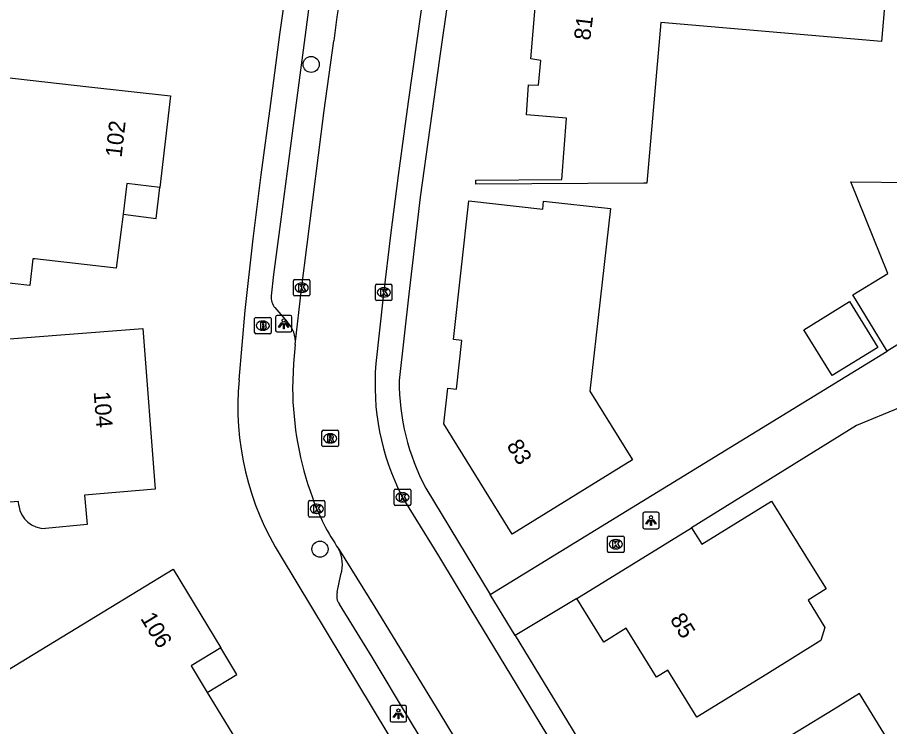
# Model space of a CAD drawing. Extents: x 157767 to 159171, y 387842 to 389425.
# Drawn here: x 158027.9 to 158081, y 388668 to 388711.2 of the extents above; entities that cross this region are included whole.
import ezdxf

# ---------------------------------------------------------------- set-up
doc = ezdxf.new("R2010")
doc.units = 0
for name, color, linetype in [('IMGEO_Boom', 7, 'Continuous'), ('IMGEO_Brandkraan', 7, 'Continuous'), ('IMGEO_Kolk', 7, 'Continuous'), ('IMGEO_Lichtpunt', 7, 'Continuous'), ('IMGEO_Muur', 7, 'Continuous'), ('IMGEO_Pand', 7, 'Continuous'), ('IMGEO_Pand_nummerreeks', 7, 'Continuous'), ('IMGEO_Pand_overbouw', 7, 'Continuous'), ('IMGEO_Rijbaan_lokaal_open', 7, 'Continuous'), ('IMGEO_Rioolput', 7, 'Continuous'), ('IMGEO_Voetpad_open', 7, 'Continuous')]:
    doc.layers.add(name, color=color, linetype=linetype)

msp = doc.modelspace()

# ---------------------------------------------------------------- linework, layer by layer
at = {"layer": 'IMGEO_Boom'}
for centre in [(158045.789, 388708.367), (158046.326, 388678.85)]:
    msp.add_circle(centre, 0.489, dxfattribs=at)
at = {"layer": 'IMGEO_Brandkraan'}
for p, q in [((158042.349, 388692.034), (158042.349, 388692.886)), ((158042.424, 388692.96), (158043.276, 388692.96)), ((158042.837, 388692.74), (158042.862, 388692.74)), ((158043.35, 388692.886), (158043.35, 388692.034)), ((158042.86, 388692.18), (158042.835, 388692.18)), ((158043.276, 388691.96), (158042.424, 388691.96))]:
    msp.add_line(p, q, dxfattribs=at)
for points in [[(158042.349, 388692.034), (158042.349, 388692.886)], [(158042.424, 388692.96), (158043.276, 388692.96)], [(158042.697, 388692.66), (158042.697, 388692.26), (158042.91, 388692.26)], [(158042.928, 388692.66), (158042.697, 388692.66)], [(158043.35, 388692.886), (158043.35, 388692.034)], [(158042.876, 388692.579), (158042.822, 388692.579), (158042.822, 388692.503)], [(158042.822, 388692.503), (158042.875, 388692.503)], [(158042.884, 388692.427), (158042.822, 388692.427), (158042.822, 388692.346)], [(158042.822, 388692.346), (158042.884, 388692.346)], [(158043.276, 388691.96), (158042.424, 388691.96)]]:
    msp.add_lwpolyline(points, dxfattribs=at)
for centre, radius, start, end in [((158042.426, 388692.884), 0.0765, 91.552, 178.448), ((158042.426, 388692.884), 0.0765, 91.552, 178.448), ((158042.932, 388692.515), 0.145, 59.4692, 91.5367), ((158043.274, 388692.884), 0.0765, 1.552, 88.448), ((158043.274, 388692.884), 0.0765, 1.552, 88.448), ((158042.877, 388692.541), 0.0379, 267.8285, 90.9355), ((158042.885, 388692.386), 0.0404, 269.8759, 90.5077), ((158042.916, 388692.511), 0.251, 268.6676, 293.5347), ((158042.957, 388692.562), 0.0922, 285.5137, 58.1501), ((158042.962, 388692.37), 0.105, 301.3115, 78.989), ((158042.426, 388692.036), 0.0765, 181.552, 268.448), ((158042.426, 388692.036), 0.0765, 181.552, 268.448), ((158043.274, 388692.036), 0.0765, 271.552, 358.448), ((158043.274, 388692.036), 0.0765, 271.552, 358.448)]:
    msp.add_arc(centre, radius, start, end, dxfattribs=at)
for centre, major_axis, ratio, start_param, end_param in [((158042.836, 388692.46), (-0.387, 0.002), 0.722429, 4.712389, 7.853982), ((158042.861, 388692.46), (-0.39, 0.002), 0.717154, 1.570796, 4.712389)]:
    msp.add_ellipse(centre, major_axis=major_axis, ratio=ratio, start_param=start_param, end_param=end_param, dxfattribs=at)
at = {"layer": 'IMGEO_Kolk'}
for p, q in [((158044.711, 388694.343), (158044.711, 388695.195)), ((158044.786, 388695.269), (158045.638, 388695.269)), ((158045.199, 388695.049), (158045.224, 388695.049)), ((158045.712, 388695.195), (158045.712, 388694.343)), ((158049.709, 388694.06), (158049.709, 388694.912)), ((158049.784, 388694.986), (158050.636, 388694.986)), ((158050.71, 388694.912), (158050.71, 388694.06)), ((158045.638, 388694.269), (158044.786, 388694.269)), ((158045.222, 388694.489), (158045.197, 388694.489)), ((158050.197, 388694.766), (158050.222, 388694.766)), ((158050.636, 388693.986), (158049.784, 388693.986)), ((158050.22, 388694.206), (158050.195, 388694.206)), ((158050.849, 388681.581), (158050.849, 388682.433)), ((158050.924, 388682.507), (158051.776, 388682.507)), ((158051.337, 388682.287), (158051.362, 388682.287)), ((158051.85, 388682.433), (158051.85, 388681.581)), ((158045.629, 388680.88), (158045.629, 388681.732)), ((158045.704, 388681.806), (158046.556, 388681.806)), ((158046.117, 388681.586), (158046.142, 388681.586)), ((158046.63, 388681.732), (158046.63, 388680.88)), ((158051.776, 388681.507), (158050.924, 388681.507)), ((158051.36, 388681.727), (158051.335, 388681.727)), ((158046.14, 388681.026), (158046.115, 388681.026)), ((158046.556, 388680.806), (158045.704, 388680.806)), ((158063.835, 388678.722), (158063.835, 388679.574)), ((158063.91, 388679.648), (158064.762, 388679.648)), ((158064.323, 388679.428), (158064.348, 388679.428)), ((158064.836, 388679.574), (158064.836, 388678.722)), ((158064.346, 388678.868), (158064.321, 388678.868)), ((158064.762, 388678.648), (158063.91, 388678.648))]:
    msp.add_line(p, q, dxfattribs=at)
for points in [[(158044.711, 388694.343), (158044.711, 388695.195)], [(158044.786, 388695.269), (158045.638, 388695.269)], [(158045.032, 388694.969), (158045.155, 388694.969), (158045.155, 388694.818), (158045.285, 388694.969), (158045.449, 388694.969), (158045.303, 388694.818), (158045.456, 388694.569), (158045.304, 388694.569), (158045.219, 388694.733), (158045.155, 388694.666), (158045.155, 388694.569), (158045.032, 388694.569), (158045.032, 388694.969)], [(158045.712, 388695.195), (158045.712, 388694.343)], [(158049.709, 388694.06), (158049.709, 388694.912)], [(158049.784, 388694.986), (158050.636, 388694.986)], [(158050.71, 388694.912), (158050.71, 388694.06)], [(158045.638, 388694.269), (158044.786, 388694.269)], [(158050.03, 388694.686), (158050.153, 388694.686), (158050.153, 388694.535), (158050.283, 388694.686), (158050.447, 388694.686), (158050.301, 388694.535), (158050.454, 388694.286), (158050.302, 388694.286), (158050.217, 388694.45), (158050.153, 388694.383), (158050.153, 388694.286), (158050.03, 388694.286), (158050.03, 388694.686)], [(158050.636, 388693.986), (158049.784, 388693.986)], [(158050.849, 388681.581), (158050.849, 388682.433)], [(158050.924, 388682.507), (158051.776, 388682.507)], [(158051.17, 388682.207), (158051.293, 388682.207), (158051.293, 388682.056), (158051.423, 388682.207), (158051.587, 388682.207), (158051.441, 388682.056), (158051.594, 388681.807), (158051.442, 388681.807), (158051.357, 388681.971), (158051.293, 388681.904), (158051.293, 388681.807), (158051.17, 388681.807), (158051.17, 388682.207)], [(158051.85, 388682.433), (158051.85, 388681.581)], [(158045.629, 388680.88), (158045.629, 388681.732)], [(158045.704, 388681.806), (158046.556, 388681.806)], [(158045.95, 388681.506), (158046.073, 388681.506), (158046.073, 388681.355), (158046.203, 388681.506), (158046.367, 388681.506), (158046.221, 388681.355), (158046.374, 388681.106), (158046.222, 388681.106), (158046.137, 388681.27), (158046.073, 388681.203), (158046.073, 388681.106), (158045.95, 388681.106), (158045.95, 388681.506)], [(158046.63, 388681.732), (158046.63, 388680.88)], [(158051.776, 388681.507), (158050.924, 388681.507)], [(158046.556, 388680.806), (158045.704, 388680.806)], [(158063.835, 388678.722), (158063.835, 388679.574)], [(158063.91, 388679.648), (158064.762, 388679.648)], [(158064.836, 388679.574), (158064.836, 388678.722)], [(158064.156, 388679.348), (158064.279, 388679.348), (158064.279, 388679.197), (158064.409, 388679.348), (158064.573, 388679.348), (158064.427, 388679.197), (158064.58, 388678.948), (158064.428, 388678.948), (158064.343, 388679.112), (158064.279, 388679.045), (158064.279, 388678.948), (158064.156, 388678.948), (158064.156, 388679.348)], [(158064.762, 388678.648), (158063.91, 388678.648)]]:
    msp.add_lwpolyline(points, dxfattribs=at)
for centre, start, end in [((158044.788, 388695.193), 91.552, 178.448), ((158044.788, 388695.193), 91.552, 178.448), ((158045.636, 388695.193), 1.552, 88.448), ((158045.636, 388695.193), 1.552, 88.448), ((158049.786, 388694.91), 91.552, 178.448), ((158049.786, 388694.91), 91.552, 178.448), ((158050.634, 388694.91), 1.552, 88.448), ((158050.634, 388694.91), 1.552, 88.448), ((158044.788, 388694.345), 181.552, 268.448), ((158044.788, 388694.345), 181.552, 268.448), ((158045.636, 388694.345), 271.552, 358.448), ((158045.636, 388694.345), 271.552, 358.448), ((158049.786, 388694.062), 181.552, 268.448), ((158049.786, 388694.062), 181.552, 268.448), ((158050.634, 388694.062), 271.552, 358.448), ((158050.634, 388694.062), 271.552, 358.448), ((158050.926, 388682.431), 91.552, 178.448), ((158050.926, 388682.431), 91.552, 178.448), ((158051.774, 388682.431), 1.552, 88.448), ((158051.774, 388682.431), 1.552, 88.448), ((158045.706, 388681.73), 91.552, 178.448), ((158045.706, 388681.73), 91.552, 178.448), ((158046.554, 388681.73), 1.552, 88.448), ((158046.554, 388681.73), 1.552, 88.448), ((158050.926, 388681.583), 181.552, 268.448), ((158050.926, 388681.583), 181.552, 268.448), ((158051.774, 388681.583), 271.552, 358.448), ((158051.774, 388681.583), 271.552, 358.448), ((158045.706, 388680.882), 181.552, 268.448), ((158045.706, 388680.882), 181.552, 268.448), ((158046.554, 388680.882), 271.552, 358.448), ((158046.554, 388680.882), 271.552, 358.448), ((158063.912, 388679.572), 91.552, 178.448), ((158063.912, 388679.572), 91.552, 178.448), ((158064.76, 388679.572), 1.552, 88.448), ((158064.76, 388679.572), 1.552, 88.448), ((158063.912, 388678.724), 181.552, 268.448), ((158063.912, 388678.724), 181.552, 268.448), ((158064.76, 388678.724), 271.552, 358.448), ((158064.76, 388678.724), 271.552, 358.448)]:
    msp.add_arc(centre, 0.0765, start, end, dxfattribs=at)
for centre, major_axis, ratio, start_param, end_param in [((158045.198, 388694.769), (-0.387, 0.002), 0.722429, 4.712389, 7.853982), ((158045.223, 388694.769), (-0.39, 0.002), 0.717154, 1.570796, 4.712389), ((158050.196, 388694.486), (-0.387, 0.002), 0.722429, 4.712389, 7.853982), ((158050.221, 388694.486), (-0.39, 0.002), 0.717154, 1.570796, 4.712389), ((158051.336, 388682.007), (-0.387, 0.002), 0.722429, 4.712389, 7.853982), ((158051.361, 388682.007), (-0.39, 0.002), 0.717154, 1.570796, 4.712389), ((158046.116, 388681.306), (-0.387, 0.002), 0.722429, 4.712389, 7.853982), ((158046.141, 388681.306), (-0.39, 0.002), 0.717154, 1.570796, 4.712389), ((158064.322, 388679.148), (-0.387, 0.002), 0.722429, 4.712389, 7.853982), ((158064.347, 388679.148), (-0.39, 0.002), 0.717154, 1.570796, 4.712389)]:
    msp.add_ellipse(centre, major_axis=major_axis, ratio=ratio, start_param=start_param, end_param=end_param, dxfattribs=at)
at = {"layer": 'IMGEO_Lichtpunt'}
for p, q in [((158043.623, 388692.981), (158043.623, 388692.174)), ((158043.623, 388692.981), (158043.623, 388692.174)), ((158044.525, 388693.076), (158043.717, 388693.076)), ((158044.525, 388693.076), (158043.717, 388693.076)), ((158044.619, 388692.174), (158044.619, 388692.981)), ((158044.619, 388692.174), (158044.619, 388692.981)), ((158043.717, 388692.08), (158044.525, 388692.08)), ((158043.717, 388692.08), (158044.525, 388692.08)), ((158065.977, 388680.997), (158065.977, 388680.19)), ((158065.977, 388680.997), (158065.977, 388680.19)), ((158066.879, 388681.092), (158066.071, 388681.092)), ((158066.879, 388681.092), (158066.071, 388681.092)), ((158066.973, 388680.19), (158066.973, 388680.997)), ((158066.973, 388680.19), (158066.973, 388680.997)), ((158066.071, 388680.096), (158066.879, 388680.096)), ((158066.071, 388680.096), (158066.879, 388680.096)), ((158051.504, 388669.321), (158050.696, 388669.321)), ((158051.504, 388669.321), (158050.696, 388669.321)), ((158050.602, 388669.226), (158050.602, 388668.419)), ((158050.602, 388669.226), (158050.602, 388668.419)), ((158051.598, 388668.419), (158051.598, 388669.226)), ((158051.598, 388668.419), (158051.598, 388669.226)), ((158050.696, 388668.325), (158051.504, 388668.325)), ((158050.696, 388668.325), (158051.504, 388668.325))]:
    msp.add_line(p, q, dxfattribs=at)
for points in [[(158043.997, 388692.645), (158044.036, 388692.617), (158043.848, 388692.355), (158043.81, 388692.382), (158043.997, 388692.645)], [(158044.099, 388692.597), (158044.146, 388692.597), (158044.146, 388692.275), (158044.099, 388692.275), (158044.099, 388692.597)], [(158044.209, 388692.617), (158044.247, 388692.644), (158044.434, 388692.382), (158044.395, 388692.354), (158044.209, 388692.617)], [(158066.351, 388680.661), (158066.39, 388680.633), (158066.202, 388680.371), (158066.164, 388680.398), (158066.351, 388680.661)], [(158066.453, 388680.613), (158066.5, 388680.613), (158066.5, 388680.291), (158066.453, 388680.291), (158066.453, 388680.613)], [(158066.563, 388680.633), (158066.601, 388680.66), (158066.788, 388680.398), (158066.749, 388680.37), (158066.563, 388680.633)], [(158050.976, 388668.89), (158051.015, 388668.862), (158050.827, 388668.6), (158050.789, 388668.627), (158050.976, 388668.89)], [(158051.078, 388668.842), (158051.125, 388668.842), (158051.125, 388668.52), (158051.078, 388668.52), (158051.078, 388668.842)], [(158051.188, 388668.862), (158051.226, 388668.889), (158051.413, 388668.627), (158051.374, 388668.599), (158051.188, 388668.862)]]:
    msp.add_lwpolyline(points, dxfattribs=at)
for centre in [(158044.122, 388692.779), (158066.476, 388680.795), (158051.101, 388669.024)]:
    msp.add_circle(centre, 0.0994, dxfattribs=at)
for centre, start, end in [((158043.717, 388692.981), 90, 180), ((158043.717, 388692.981), 90, 180), ((158044.525, 388692.981), 0, 90), ((158044.525, 388692.981), 0, 90), ((158043.717, 388692.174), 180, 270), ((158043.717, 388692.174), 180, 270), ((158044.525, 388692.174), 270, 0), ((158044.525, 388692.174), 270, 360), ((158066.071, 388680.997), 90, 180), ((158066.071, 388680.997), 90, 180), ((158066.879, 388680.997), 0, 90), ((158066.879, 388680.997), 0, 90), ((158066.071, 388680.19), 180, 270), ((158066.071, 388680.19), 180, 270), ((158066.879, 388680.19), 270, 0), ((158066.879, 388680.19), 270, 360), ((158050.696, 388669.226), 90, 180), ((158050.696, 388669.226), 90, 180), ((158051.504, 388669.226), 0, 90), ((158051.504, 388669.226), 0, 90), ((158050.696, 388668.419), 180, 270), ((158050.696, 388668.419), 180, 270), ((158051.504, 388668.419), 270, 0), ((158051.504, 388668.419), 270, 360)]:
    msp.add_arc(centre, 0.0946, start, end, dxfattribs=at)
at = {"layer": 'IMGEO_Muur'}
msp.add_lwpolyline([(158064.654, 388680.973), (158080.844, 388690.903)], dxfattribs=at)
at = {"layer": 'IMGEO_Pand'}
for points in [[(158080.501, 388709.757), (158067.071, 388710.925), (158066.22, 388701.144), (158066.044, 388701.143), (158055.811, 388701.08), (158055.805, 388701.309), (158061.048, 388701.364), (158061.329, 388705.093), (158058.892, 388705.298), (158059.02, 388707.115), (158059.638, 388707.113), (158059.76, 388708.602), (158059.153, 388708.699), (158059.578, 388713.774), (158060.055, 388713.766), (158060.317, 388716.531), (158065.299, 388716.099), (158080.941, 388714.743), (158080.501, 388709.757)], [(158032.252, 388707.012), (158037.22, 388706.455), (158036.577, 388700.87), (158034.577, 388701.121), (158034.342, 388699.246), (158033.928, 388695.951), (158028.961, 388696.519), (158028.854, 388696.531), (158028.673, 388694.911), (158021.111, 388695.758), (158022.46, 388707.806), (158022.494, 388708.104), (158022.595, 388709.011), (158027.003, 388708.516), (158026.901, 388707.611), (158032.252, 388707.012)], [(158080.844, 388690.903), (158078.758, 388694.328), (158080.894, 388695.642), (158078.643, 388701.212), (158082.352, 388701.179)], [(158065.34, 388684.298), (158058.02, 388679.765), (158053.871, 388686.488), (158054.113, 388688.645), (158054.63, 388688.588), (158054.962, 388691.549), (158054.445, 388691.606), (158055.391, 388700.053), (158059.883, 388699.55), (158059.939, 388700.047), (158064.004, 388699.592), (158062.757, 388688.462), (158065.34, 388684.298)], [(158080.284, 388691.139), (158077.498, 388689.417), (158075.777, 388692.2), (158078.563, 388693.923), (158080.284, 388691.139)], [(158085.544, 388693.809), (158080.844, 388690.903)], [(158027.993, 388681.508), (158027.973, 388681.757), (158024.294, 388681.471), (158023.526, 388691.361), (158030.554, 388691.906), (158035.539, 388692.293), (158036.299, 388682.499)], [(158036.299, 388682.499), (158032, 388682.13), (158032.152, 388680.341), (158029.628, 388680.114)], [(158068.943, 388680.157), (158069.57, 388679.146), (158073.821, 388681.779), (158076.455, 388677.529), (158077.139, 388676.424), (158076.034, 388675.74), (158077.06, 388674.085), (158076.816, 388673.284), (158073.526, 388671.246), (158069.275, 388668.613), (158067.496, 388671.486), (158066.81, 388671.062), (158064.973, 388674.028), (158063.613, 388673.186), (158061.971, 388675.839)], [(158061.971, 388675.839), (158068.943, 388680.157)], [(158037.39, 388677.63), (158040.29, 388672.84), (158038.486, 388671.746), (158039.466, 388670.129), (158041.187, 388667.29), (158036.912, 388664.699), (158034.35, 388663.146), (158030.958, 388661.09), (158029.242, 388663.909), (158025.35, 388670.303), (158028.5, 388672.22), (158033.119, 388675.031), (158037.39, 388677.63)], [(158082.201, 388665.117), (158079.175, 388670.054), (158077.571, 388669.073), (158073.306, 388666.463), (158072.064, 388665.703), (158073.844, 388662.791), (158073.774, 388662.748), (158070.739, 388660.892), (158074.29, 388655.07), (158077.608, 388657.105), (158078.01, 388656.45), (158082.273, 388659.064), (158082.61, 388659.27), (158084.917, 388660.685), (158082.201, 388665.117)]]:
    msp.add_lwpolyline(points, dxfattribs=at)
msp.add_arc((158029.57, 388681.702), 1.589, 187.0155, 272.0827, dxfattribs=at)
at = {"layer": 'IMGEO_Pand_overbouw'}
for points in [[(158034.342, 388699.246), (158036.361, 388698.993), (158036.577, 388700.87), (158034.577, 388701.121)], [(158040.29, 388672.84), (158038.486, 388671.746), (158039.466, 388670.129), (158041.269, 388671.223)]]:
    msp.add_lwpolyline(points, close=True, dxfattribs=at)
at = {"layer": 'IMGEO_Rijbaan_lokaal_open'}
for points in [[(158055.911, 388732.171), (158055.255, 388728.503), (158053.952, 388720.966), (158052.948, 388714.823), (158052.465, 388711.558), (158051.695, 388706.09), (158051.095, 388701.609), (158050.612, 388697.963), (158050.2, 388694.406), (158049.727, 388690.157)], [(158044.82, 388691.313), (158045.203, 388694.679), (158046.585, 388705.562), (158047.179, 388709.812)], [(158044.82, 388691.313), (158044.711, 388690.153), (158044.655, 388688.64)], [(158051.319, 388682.056), (158053.536, 388678.444), (158055.506, 388675.171), (158061.493, 388665.301), (158066.309, 388657.375), (158069.575, 388652.039), (158070.352, 388650.747), (158070.457, 388650.573), (158072.431, 388647.303), (158074.539, 388643.81), (158079.479, 388635.466)], [(158047.465, 388678.857), (158049.671, 388675.314), (158053.554, 388668.935), (158066.288, 388647.922)]]:
    msp.add_lwpolyline(points, dxfattribs=at)
for centre, radius, start, end in [((158285.1, 388680.505), 239.719, 169.25361, 172.97781), ((158064.707, 388688.894), 15.033, 175.1804, 207.0557), ((158064.68, 388688.852), 20.026, 180.6079, 200.0367), ((158058.606, 388686.516), 13.52, 199.5549, 214.5074)]:
    msp.add_arc(centre, radius, start, end, dxfattribs=at)
at = {"layer": 'IMGEO_Rioolput'}
for p, q in [((158046.447, 388685.168), (158046.447, 388686.02)), ((158046.522, 388686.094), (158047.374, 388686.094)), ((158046.935, 388685.874), (158046.96, 388685.874)), ((158047.448, 388686.02), (158047.448, 388685.168)), ((158046.958, 388685.314), (158046.933, 388685.314)), ((158047.374, 388685.094), (158046.522, 388685.094))]:
    msp.add_line(p, q, dxfattribs=at)
for points in [[(158046.447, 388685.168), (158046.447, 388686.02)], [(158046.522, 388686.094), (158047.374, 388686.094)], [(158047.036, 388685.792), (158046.784, 388685.794), (158046.784, 388685.394)], [(158047.448, 388686.02), (158047.448, 388685.168)], [(158046.784, 388685.394), (158046.908, 388685.394), (158046.908, 388685.556), (158046.919, 388685.556)], [(158046.962, 388685.713), (158046.908, 388685.713), (158046.908, 388685.632)], [(158046.908, 388685.632), (158046.96, 388685.632)], [(158046.966, 388685.527), (158047.037, 388685.394), (158047.177, 388685.394), (158047.112, 388685.52)], [(158047.374, 388685.094), (158046.522, 388685.094)]]:
    msp.add_lwpolyline(points, dxfattribs=at)
for centre, radius, start, end in [((158046.524, 388686.018), 0.0765, 91.552, 178.448), ((158046.524, 388686.018), 0.0765, 91.552, 178.448), ((158047.035, 388685.682), 0.109, 350.3612, 89.416), ((158047.372, 388686.018), 0.0765, 1.552, 88.448), ((158047.372, 388686.018), 0.0765, 1.552, 88.448), ((158046.918, 388685.503), 0.0533, 26.0293, 88.6989), ((158046.944, 388685.821), 0.19, 274.7715, 282.9687), ((158046.968, 388685.617), 0.0964, 77.0061, 93.1865), ((158046.982, 388685.674), 0.0378, 276.6634, 79.6772), ((158047.033, 388685.682), 0.112, 277.5842, 350.9817), ((158047.017, 388685.467), 0.108, 29.5134, 73.7905), ((158046.524, 388685.17), 0.0765, 181.552, 268.448), ((158046.524, 388685.17), 0.0765, 181.552, 268.448), ((158047.372, 388685.17), 0.0765, 271.552, 358.448), ((158047.372, 388685.17), 0.0765, 271.552, 358.448)]:
    msp.add_arc(centre, radius, start, end, dxfattribs=at)
for centre, major_axis, ratio, start_param, end_param in [((158046.934, 388685.594), (-0.387, 0.002), 0.722429, 4.712389, 7.853982), ((158046.959, 388685.594), (-0.39, 0.002), 0.717154, 1.570796, 4.712389)]:
    msp.add_ellipse(centre, major_axis=major_axis, ratio=ratio, start_param=start_param, end_param=end_param, dxfattribs=at)
at = {"layer": 'IMGEO_Voetpad_open'}
for points in [[(158054.362, 388751.3), (158053.002, 388751.59), (158052.609, 388750.061), (158051.141, 388743.431), (158050.419, 388739.693), (158050.262, 388738.818), (158050.108, 388737.945), (158048.766, 388730.705), (158047.777, 388725.09), (158047.507, 388723.557), (158047.113, 388721.37), (158045.789, 388712.963), (158045.298, 388709.238), (158044.841, 388705.729), (158043.814, 388698.007), (158043.503, 388695.577), (158043.348, 388694.27)], [(158041.406, 388689.153), (158041.767, 388693.388), (158042.265, 388697.737), (158042.741, 388701.651), (158043.331, 388705.99), (158043.884, 388710.198), (158044.788, 388716.563), (158045.681, 388722.155), (158046.965, 388729.378), (158048.336, 388736.749)], [(158058.065, 388735.51), (158056.909, 388729.188), (158055.696, 388722.426), (158054.662, 388716.097), (158053.604, 388708.729), (158052.421, 388700.293), (158051.744, 388694.37), (158051.149, 388689.122)], [(158043.587, 388693.559), (158044.334, 388692.697)], [(158056.692, 388676.089), (158064.654, 388680.973), (158080.844, 388690.903)], [(158081.65, 388687.48), (158078.988, 388686.371), (158068.943, 388680.157)], [(158052.773, 388682.571), (158056.692, 388676.089)], [(158063.248, 388646.562), (158050.482, 388667.602), (158043.974, 388678.374)], [(158047.366, 388676.227), (158047.603, 388677.313)], [(158058.217, 388673.595), (158056.692, 388676.089)], [(158061.971, 388675.839), (158058.217, 388673.595)], [(158063.006, 388649.843), (158059.378, 388655.857), (158057.413, 388659.115), (158055.866, 388661.679), (158053.898, 388664.943), (158051.705, 388668.578), (158049.499, 388672.271), (158047.505, 388675.491)], [(158058.217, 388673.595), (158071.632, 388651.501), (158075.819, 388644.604), (158080.893, 388635.943)]]:
    msp.add_lwpolyline(points, dxfattribs=at)
for centre, radius, start, end in [((158044.329, 388694.204), 0.984, 176.1646, 220.9951), ((158043.077, 388691.478), 1.751, 354.5907, 44.1074), ((158058.394, 388687.505), 17.068, 174.4587, 212.3421), ((158064.902, 388689.055), 13.754, 179.7196, 208.1264), ((158045.65, 388677.917), 2.044, 342.825, 27.3898), ((158048.295, 388676.021), 0.952, 167.5208, 213.8689)]:
    msp.add_arc(centre, radius, start, end, dxfattribs=at)

# ---------------------------------------------------------------- texts
at = {"layer": 'IMGEO_Pand_nummerreeks'}
for s, rotation, p in [('81', 82.7702, (158062.768, 388709.795)), ('102', 83.4341, (158034.248, 388702.669)), ('104', 274.4372, (158032.549, 388688.426)), ('83', 301.6802, (158057.655, 388685.153)), ('106', 301.1916, (158035.368, 388674.638)), ('85', 301.7703, (158067.599, 388674.575))]:
    msp.add_text(s, height=1, rotation=rotation, dxfattribs=at).set_placement(p)

doc.saveas('drawing.dxf')
